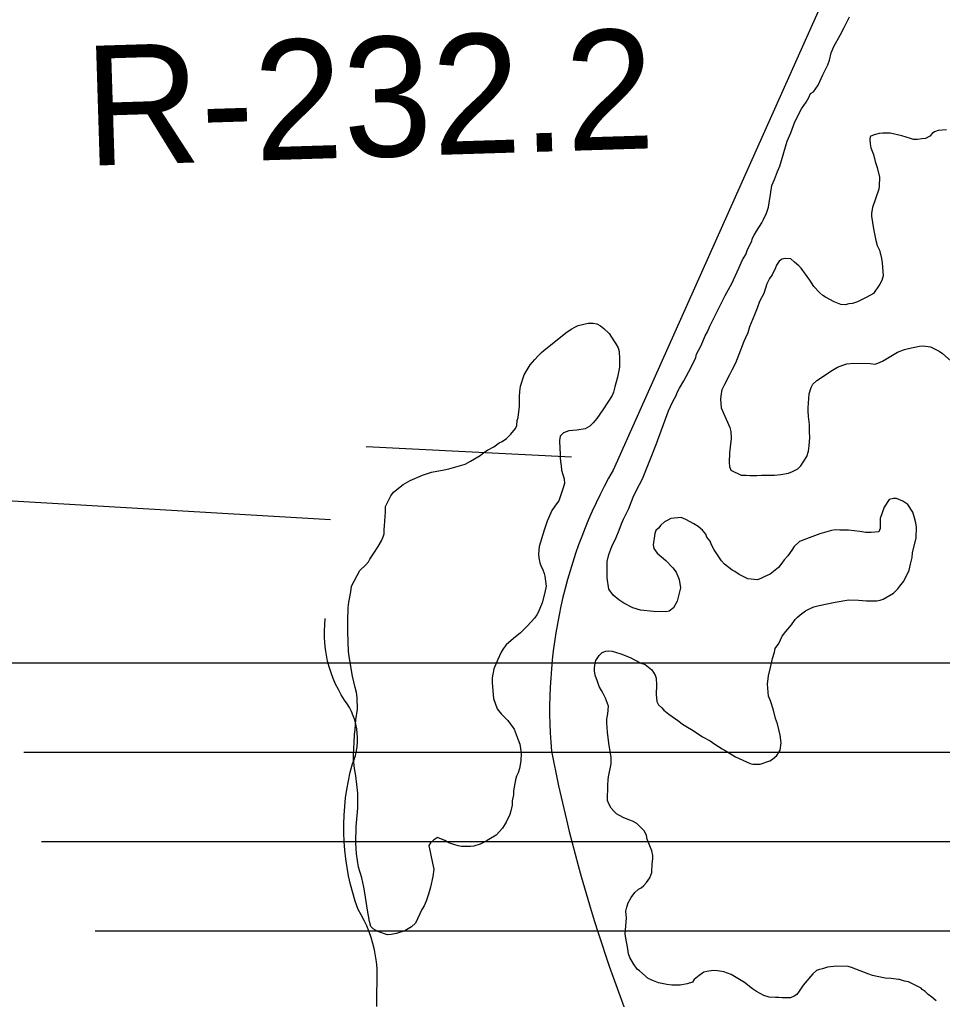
# Model space of a CAD drawing. Extents: x 3313447 to 3351316, y 703786 to 729172.
# Drawn here: x 3321263 to 3321903, y 724684 to 725363 of the extents above; entities that cross this region are included whole.
import ezdxf

# ---------------------------------------------------------------- set-up
doc = ezdxf.new("R2010")
doc.units = 0
for name, color, linetype in [('V-DTCH-CNTR', 7, 'Continuous'), ('V-RIVR-RANG-IDEN', 7, 'Continuous'), ('V-ROAD-CNTR', 7, 'Continuous'), ('V-SITE-VEGE', 7, 'Continuous'), ('V-TOPO-SHOR', 7, 'Continuous'), ('V-UTIL-LINE', 7, 'Continuous')]:
    doc.layers.add(name, color=color, linetype=linetype)

msp = doc.modelspace()

# ---------------------------------------------------------------- linework, layer by layer
at = {"layer": 'V-DTCH-CNTR'}
for points in [[(3321475.28, 724926.97), (3321474.83, 724931.18), (3321474.6, 724935.41), (3321474.58, 724939.64), (3321474.78, 724943.87), (3321475.2, 724948.08)], [(3321488.74, 724787.61), (3321488.29, 724793.63), (3321488.05, 724799.66), (3321488.04, 724805.7), (3321488.24, 724811.73), (3321488.67, 724817.75), (3321489.31, 724823.75), (3321490.17, 724829.73), (3321491.25, 724835.67), (3321492.54, 724841.56), (3321494.05, 724847.41), (3321495.17, 724850.31), (3321496.08, 724853.28), (3321496.78, 724856.32), (3321497.26, 724859.39), (3321497.53, 724862.48), (3321497.58, 724865.59), (3321497.42, 724868.7), (3321497.04, 724871.78), (3321496.44, 724874.83), (3321495.64, 724877.84), (3321494.62, 724880.78), (3321493.41, 724883.64), (3321491.99, 724886.41), (3321490.39, 724889.07), (3321488.6, 724891.61), (3321486.33, 724895.19), (3321484.26, 724898.88), (3321482.37, 724902.67), (3321480.67, 724906.55), (3321479.18, 724910.51), (3321477.89, 724914.55), (3321476.81, 724918.64), (3321475.94, 724922.79), (3321475.28, 724926.97)], [(3321511.01, 724679.3), (3321511.08, 724705.74), (3321510.67, 724710.05), (3321510.06, 724714.32), (3321509.24, 724718.57), (3321508.21, 724722.77), (3321506.98, 724726.91), (3321505.56, 724730.99), (3321503.95, 724735), (3321502.14, 724738.92), (3321500.14, 724742.76), (3321497.97, 724746.49), (3321496.01, 724752.2), (3321494.26, 724757.98), (3321492.73, 724763.82), (3321491.41, 724769.71), (3321490.3, 724775.64), (3321489.41, 724781.61), (3321488.74, 724787.61)]]:
    msp.add_lwpolyline(points, dxfattribs=at)
at = {"layer": 'V-ROAD-CNTR'}
msp.add_lwpolyline([(3322004.31, 725788.64), (3321674.71, 725050.92)], dxfattribs=at)
for centre, radius, start, end in [((3321967.3, 724884.63), 336.55, 150.38864, 184.85449), ((3322730.8, 725072.03), 1119.84, 191.11497, 204.41997)]:
    msp.add_arc(centre, radius, start, end, dxfattribs=at)
at = {"layer": 'V-SITE-VEGE'}
for points in [[(3321811.56, 725311.98), (3321813.6, 725313.22), (3321816.93, 725317.75), (3321820.29, 725325.06), (3321823.65, 725331.87), (3321824.7, 725335.15), (3321826.01, 725340.2), (3321827.83, 725344.74), (3321832.2, 725352.55), (3321835.04, 725357.84), (3321837.1, 725361.88), (3321838.65, 725365.15)], [(3321780.04, 724977.25), (3321777.75, 724976), (3321774.95, 724975.02), (3321768.12, 724975.59), (3321762.07, 724978.69), (3321759.06, 724980.74), (3321757.29, 724981.77), (3321752.01, 724985.87), (3321750.01, 724988.17), (3321744.76, 724995.82), (3321743.02, 724999.12), (3321742.03, 725001.67), (3321739.78, 725004.47), (3321739.04, 725006.51), (3321736.79, 725009.31), (3321733.77, 725011.87), (3321730.75, 725013.68), (3321725.21, 725016.77), (3321721.93, 725018.06), (3321714.83, 725017.37), (3321712.8, 725016.38), (3321710.5, 725015.13), (3321707.95, 725012.88), (3321706.16, 725010.87), (3321704.37, 725009.11), (3321703.59, 725007.09), (3321702.51, 724999.25), (3321702.99, 724996.72), (3321705.24, 724993.4), (3321711.27, 724988.28), (3321716.28, 724983.17), (3321718.53, 724980.36), (3321720.51, 724975.28), (3321721.47, 724969.45), (3321719.1, 724960.1), (3321716.53, 724955.57), (3321713.72, 724953.31), (3321711.44, 724952.83), (3321702.83, 724952.91), (3321693.72, 724954.01), (3321688.42, 724955.58), (3321682.12, 724958.68), (3321678.85, 724960.99), (3321674.83, 724964.31), (3321671.83, 724968.4), (3321670.64, 724976.26), (3321670.74, 724987.65), (3321671.8, 724992.45), (3321673.88, 724998.01), (3321676.98, 725004.3), (3321679.05, 725009.35), (3321680.61, 725013.89), (3321681.91, 725016.92), (3321685.78, 725024.48), (3321688.64, 725032.31), (3321690.7, 725036.59), (3321695.09, 725044.91), (3321701.05, 725060.04), (3321704.68, 725068.87), (3321713.26, 725092.09), (3321714.55, 725095.12), (3321716.36, 725099.15), (3321718.17, 725102.17), (3321719.46, 725105.2), (3321720.75, 725107.72), (3321723.84, 725113.01), (3321728.99, 725122.33), (3321732.09, 725129.14), (3321732.62, 725131.41), (3321735.72, 725137.46), (3321738.56, 725144.02), (3321740.11, 725146.79), (3321741.92, 725150.82), (3321752.5, 725171.99), (3321757.14, 725180.31), (3321762.05, 725190.9), (3321764.39, 725196.7), (3321766.7, 725200.47), (3321768, 725204.01), (3321770.84, 725209.8), (3321771.1, 725211.07), (3321772.4, 725213.58), (3321772.65, 725213.84), (3321774.2, 725216.61), (3321777.8, 725222.4), (3321779.08, 725224.67), (3321781.15, 725229.2), (3321782.46, 725233.24), (3321782.99, 725236.28), (3321783.81, 725242.09), (3321784.88, 725248.42), (3321786.69, 725252.45), (3321788.77, 725258), (3321790.32, 725261.78), (3321795.55, 725278.95), (3321797.89, 725284.76), (3321800.74, 725292.33), (3321805.39, 725301.4), (3321808.72, 725306.18), (3321810.52, 725309.2), (3321811.56, 725311.98)], [(3321906.03, 725286.78), (3321900.2, 725286.32), (3321897.67, 725285.59), (3321895.88, 725284.34), (3321894.34, 725282.58), (3321891.29, 725280.84), (3321888.75, 725280.61), (3321885.71, 725280.13), (3321882.93, 725280.16), (3321880.91, 725280.94), (3321874.85, 725282.76), (3321866.76, 725284.61), (3321861.7, 725284.66), (3321859.16, 725284.43), (3321855.86, 725283.45), (3321853.06, 725282.21), (3321852.79, 725280.19), (3321853.02, 725277.15), (3321853.5, 725274.36), (3321855.23, 725269.78), (3321856.45, 725264.96), (3321857.93, 725260.89), (3321859.38, 725254.04), (3321859.33, 725247.96), (3321859.05, 725245.69), (3321854.63, 725233.07), (3321853.83, 725229.02), (3321853.81, 725227), (3321855.25, 725218.38), (3321856.94, 725210.26), (3321857.92, 725206.7), (3321859.41, 725203.4), (3321860.88, 725197.81), (3321861.35, 725194.77), (3321862.03, 725185.65), (3321860.98, 725182.36), (3321859.69, 725179.84), (3321855.33, 725173.55), (3321850.75, 725170.81), (3321844.13, 725167.58), (3321840.83, 725166.6), (3321838.3, 725166.37), (3321835.76, 725165.63), (3321832.72, 725165.92), (3321827.93, 725167.73), (3321822.13, 725170.83), (3321820.12, 725172.11), (3321818.11, 725173.91), (3321813.84, 725178.25), (3321811.1, 725182.58), (3321805.1, 725190.99), (3321803.6, 725192.53), (3321800.58, 725195.09), (3321798.07, 725197.39), (3321794.02, 725197.68), (3321791.74, 725197.2), (3321791.42, 725197.01), (3321789.96, 725195.95), (3321788.16, 725193.18), (3321787.38, 725191.16), (3321785.05, 725186.37), (3321783.26, 725183.85), (3321781.45, 725180.08), (3321779.36, 725173.51), (3321776.27, 725167.97), (3321774.71, 725163.17), (3321772.89, 725158.63), (3321769.26, 725150.31), (3321768.21, 725146.27), (3321766.66, 725142.74), (3321765.37, 725140.22), (3321759.66, 725125.08), (3321757.08, 725120.29), (3321755.53, 725117.01), (3321751.92, 725110.46), (3321750.11, 725106.68), (3321749.58, 725104.15), (3321749.29, 725100.1), (3321749.75, 725094.28), (3321755.69, 725080.54), (3321756.43, 725077.76), (3321756.63, 725072.94), (3321755.53, 725063.08), (3321755.21, 725056.24), (3321755.44, 725053.45)], [(3321491.37, 724925.28), (3321490.74, 724938.96), (3321490.84, 724949.59), (3321491.12, 724952.63), (3321491.15, 724955.67), (3321491.44, 724959.46), (3321493.03, 724966.54), (3321493.32, 724970.59), (3321499.25, 724981.42), (3321503.33, 724985.43), (3321505.13, 724987.44), (3321506.16, 724989.21), (3321508.98, 724993.49), (3321511.81, 724998.02), (3321514.13, 725002.05), (3321515.42, 725004.82), (3321515.95, 725006.84), (3321515.97, 725009.88), (3321516.25, 725012.41), (3321516.85, 725022.03), (3321516.89, 725025.82), (3321518.69, 725029.6), (3321520.75, 725033.13), (3321522.55, 725035.65), (3321529.18, 725041.15), (3321534.02, 725043.89), (3321542.67, 725047.61), (3321548.76, 725049.58), (3321557.64, 725051.27), (3321560.94, 725052), (3321572.11, 725055.18), (3321575.93, 725057.17), (3321582.55, 725061.16), (3321585.1, 725063.16), (3321587.65, 725064.91), (3321591.98, 725067.15), (3321595.8, 725069.9), (3321597.84, 725070.9), (3321600.89, 725072.89), (3321603.96, 725075.9), (3321607.04, 725079.92), (3321608.07, 725081.94), (3321608.36, 725085.48), (3321608.88, 725087.5), (3321609.97, 725095.34), (3321609.76, 725099.65), (3321609.78, 725101.93), (3321610.07, 725105.47), (3321610.61, 725109.26), (3321613.21, 725117.09), (3321617.33, 725123.89), (3321620.41, 725127.66), (3321622.71, 725130.17), (3321625.01, 725132.43), (3321626.79, 725133.93), (3321642.1, 725146.19), (3321645.67, 725148.69), (3321648.22, 725150.19), (3321650.51, 725151.18), (3321657.36, 725152.89), (3321660.91, 725152.85), (3321663.43, 725152.32), (3321665.96, 725151.03), (3321668.22, 725149.24), (3321671.98, 725145.66), (3321675.22, 725140.56), (3321676.73, 725138.52), (3321678.22, 725135.72), (3321678.95, 725133.18), (3321679.16, 725128.11), (3321679.1, 725122.29), (3321677.77, 725115.47), (3321675.94, 725108.65), (3321675.14, 725105.11), (3321674.11, 725102.84), (3321668.2, 725093.53), (3321663.57, 725086.73), (3321661.01, 725083.72), (3321658.71, 725081.46), (3321655.4, 725079.72), (3321649.57, 725078.76), (3321644, 725078.31), (3321640.44, 725076.82), (3321638.14, 725074.56), (3321637.6, 725071.53), (3321637.8, 725065.7), (3321638.02, 725062.67), (3321638, 725059.63), (3321638.23, 725057.09), (3321638.7, 725054.05), (3321638.93, 725051.01), (3321640.9, 725044.91), (3321641.12, 725041.62), (3321640.08, 725038.84), (3321639.55, 725036.57), (3321637.21, 725029.75), (3321635.42, 725027.74), (3321634.39, 725025.98), (3321632.33, 725022.96), (3321630, 725017.67), (3321628.97, 725015.65)], [(3321755.44, 725053.45), (3321756.43, 725050.91), (3321763.48, 725047.55), (3321767.03, 725047.52), (3321769.56, 725047.24), (3321774.37, 725047.2), (3321777.66, 725047.42), (3321786.78, 725047.59), (3321791.09, 725048.05), (3321796.42, 725049.01), (3321799.21, 725050), (3321802.78, 725051.99), (3321804.82, 725054), (3321809.19, 725060.54), (3321810.23, 725064.08), (3321810.77, 725067.87), (3321811.08, 725073.69), (3321810.87, 725077.49), (3321810.92, 725082.56), (3321810.21, 725088.13), (3321809.99, 725092.19), (3321810.01, 725094.21), (3321810.61, 725103.83), (3321812.17, 725108.38), (3321813.21, 725110.64), (3321816.02, 725113.15), (3321826.97, 725120.39), (3321830.28, 725122.38), (3321834.1, 725123.87), (3321836.89, 725124.6), (3321841.7, 725125.06), (3321853.1, 725124.95), (3321856.38, 725124.42), (3321858.42, 725125.16), (3321861.47, 725126.65), (3321871.91, 725132.88), (3321876.74, 725134.6), (3321879.53, 725135.34), (3321887.15, 725137.04), (3321889.68, 725137.27), (3321894.74, 725136.46), (3321897.51, 725135.17), (3321900.79, 725133.37), (3321903.05, 725131.83), (3321911.09, 725124.91)], [(3321693.88, 724917.29), (3321696.91, 724916.25), (3321701.69, 724912.66), (3321703.93, 724908.84), (3321704.67, 724906.8), (3321704.88, 724902.24), (3321704.56, 724895.41), (3321705.02, 724890.59), (3321706.27, 724888.31), (3321708.53, 724886.26), (3321710.03, 724884.72), (3321713.3, 724881.91), (3321720.34, 724877.03), (3321722.86, 724874.98), (3321725.12, 724873.44), (3321730.16, 724870.61), (3321736.7, 724866.24), (3321741.99, 724863.4), (3321745.26, 724861.09), (3321750.3, 724857.75), (3321752.56, 724856.72), (3321759.61, 724852.35), (3321769.7, 724847.7), (3321771.72, 724847.17), (3321776.78, 724847.12), (3321783.39, 724849.59), (3321785.17, 724850.59), (3321788.24, 724853.09), (3321790.55, 724856.87), (3321791.36, 724861.92), (3321790.65, 724867.25), (3321788.7, 724875.12), (3321787.47, 724878.93), (3321786, 724884.51), (3321783.79, 724891.12), (3321782.55, 724894.42), (3321781.87, 724902.53), (3321782.43, 724908.35), (3321784, 724914.16), (3321784.27, 724916.18), (3321785.33, 724920.48), (3321786.63, 724924.77), (3321787.16, 724927.3), (3321789.73, 724930.82), (3321792.06, 724935.86), (3321794.62, 724939.13), (3321798.46, 724943.65), (3321801.03, 724947.42), (3321802.57, 724949.18), (3321804.35, 724950.69), (3321808.18, 724953.43), (3321811.49, 724955.18), (3321814.02, 724956.17), (3321817.58, 724957.14), (3321828.75, 724959.57), (3321838.13, 724961), (3321844.97, 724960.94), (3321850.53, 724960.38), (3321857.62, 724960.31), (3321859.91, 724960.8), (3321861.94, 724961.54), (3321869.07, 724965.77), (3321872.14, 724968.78), (3321873.67, 724970.54), (3321876.24, 724974.06), (3321880.11, 724981.62), (3321880.91, 724985.92), (3321882.22, 724990.46), (3321882.24, 724993.76), (3321884.88, 725004.11), (3321885.2, 725011.45), (3321884.72, 725014.5), (3321883.74, 725018.05), (3321882.51, 725021.86), (3321879.02, 725027.21), (3321875.75, 725029.53), (3321871.21, 725031.34), (3321869.18, 725031.36), (3321866.14, 725030.63), (3321862.79, 725025.34), (3321859.93, 725017.52), (3321859.87, 725010.43), (3321859.08, 725008.16), (3321853.77, 725007.7), (3321849.97, 725007.74), (3321845.92, 725008.54), (3321838.08, 725009.37), (3321832, 725009.43), (3321828.71, 725009.71), (3321826.18, 725009.23), (3321818.05, 725006.77), (3321812.46, 725004.8), (3321804.07, 725001.59), (3321800.24, 724998.08), (3321798.7, 724995.56), (3321795.87, 724991.53), (3321793.32, 724988.77), (3321791.78, 724986.51), (3321789.47, 724983.49), (3321783.6, 724978.99), (3321780.04, 724977.25)], [(3321628.97, 725015.65), (3321626.88, 725009.34), (3321623.49, 724997.97), (3321622.93, 724992.66), (3321623.16, 724990.13), (3321623.89, 724986.83), (3321624.87, 724984.29)], [(3321624.87, 724984.29), (3321625.87, 724982.51), (3321626.85, 724979.46), (3321627.34, 724977.43), (3321628.29, 724970.58), (3321627.49, 724966.28), (3321625.65, 724958.96), (3321622.8, 724952.4), (3321621.77, 724950.64), (3321620.23, 724948.37), (3321615.37, 724943.1), (3321610.51, 724938.33), (3321605.66, 724934.33), (3321600.56, 724929.82), (3321598.5, 724927.05), (3321597.22, 724924.79), (3321594.89, 724919.74), (3321592.04, 724913.19), (3321590.97, 724907.12), (3321590.94, 724903.57), (3321591.85, 724892.68), (3321594.32, 724885.56), (3321597.07, 724881.99), (3321600.08, 724879.18), (3321601.83, 724877.39), (3321606.08, 724871.52), (3321609.05, 724864.15), (3321610.04, 724861.1), (3321610.99, 724855.02), (3321610.69, 724849.45), (3321609.88, 724844.14), (3321608.84, 724841.11), (3321607.8, 724838.84), (3321607.02, 724836.31), (3321605.68, 724828.73), (3321605.65, 724825.95), (3321604.85, 724821.65), (3321604.83, 724818.86), (3321603.78, 724814.82), (3321603.24, 724812.29), (3321600.66, 724807), (3321598.09, 724802.72), (3321593.74, 724797.95), (3321588.65, 724794.96), (3321586.86, 724793.71), (3321582.54, 724791.72), (3321578.22, 724790.25), (3321575.94, 724790.01), (3321569.61, 724790.07), (3321567.34, 724790.64), (3321564.3, 724791.39), (3321560.77, 724792.69), (3321558, 724794.23), (3321552.95, 724796.31), (3321550.15, 724794.56), (3321548.11, 724792.56), (3321547.08, 724790.79), (3321549.5, 724778.62), (3321550.47, 724774.3), (3321549.66, 724769.24), (3321548.07, 724761.92), (3321546.76, 724757.12), (3321545.2, 724752.32), (3321543.65, 724749.04), (3321542.1, 724746.53), (3321537.71, 724736.94), (3321534.9, 724734.44), (3321532.61, 724732.94), (3321530.31, 724731.7), (3321524.47, 724729.72), (3321520.92, 724729), (3321518.38, 724728.77), (3321511.57, 724731.11), (3321508.29, 724732.92), (3321506.79, 724734.7), (3321505.81, 724738), (3321504.37, 724745.87), (3321502.71, 724758.04), (3321501.98, 724761.84), (3321500.53, 724768.44), (3321498.32, 724775.81), (3321496.88, 724784.94), (3321496.45, 724792.54), (3321496.56, 724803.93), (3321497.69, 724816.59), (3321497.79, 724826.96), (3321496.38, 724839.13), (3321495.42, 724844.2), (3321494.72, 724850.54), (3321494.75, 724853.84), (3321495.33, 724862.19), (3321495.39, 724867.5), (3321495.93, 724871.55), (3321496.5, 724877.88), (3321497.58, 724885.21), (3321497.4, 724893.31), (3321496.93, 724896.86), (3321495.95, 724900.42), (3321494, 724908.29), (3321491.84, 724921.73), (3321491.37, 724925.28)], [(3321823.31, 724706.39), (3321820.02, 724705.41), (3321817.98, 724704.92), (3321815.7, 724704.18), (3321813.15, 724701.93), (3321806.48, 724693.89), (3321805.2, 724691.88), (3321803.66, 724689.86), (3321802.12, 724687.6), (3321800.34, 724686.35), (3321797.79, 724685.11), (3321791.97, 724685.16), (3321789.69, 724685.44), (3321787.41, 724685.46), (3321782.86, 724685.76), (3321779.32, 724686.8), (3321774.28, 724689.63), (3321771.52, 724691.43), (3321765.98, 724695.79), (3321761.2, 724698.62), (3321756.67, 724701.45), (3321751.62, 724703.27), (3321747.07, 724703.82), (3321744.03, 724704.1), (3321739.72, 724703.38), (3321737.69, 724702.9), (3321734.38, 724700.65), (3321731.06, 724697.89), (3321729.78, 724696.13), (3321726.22, 724694.9), (3321721.15, 724693.94), (3321715.58, 724693.99), (3321712.04, 724694.53), (3321706.22, 724695.59), (3321702.69, 724696.9), (3321699.16, 724698.7), (3321693.13, 724703.82), (3321691.37, 724705.1), (3321688.87, 724708.68), (3321686.39, 724713.25), (3321685.4, 724715.8), (3321684.68, 724720.61), (3321683.71, 724725.18), (3321683.24, 724729.49), (3321684.11, 724740.37), (3321683.65, 724745.19), (3321684.18, 724747.97), (3321685.22, 724751), (3321687.28, 724754.78), (3321689.85, 724758.3), (3321692.4, 724760.55), (3321694.18, 724761.55), (3321695.97, 724763.05), (3321698.01, 724765.06), (3321700.32, 724768.33), (3321701.63, 724772.11), (3321701.94, 724778.19), (3321702.22, 724781.48), (3321702.24, 724783.76), (3321701.51, 724787.06), (3321698.3, 724795.19), (3321697.82, 724797.73), (3321696.58, 724800.78), (3321691.31, 724806.15), (3321688.29, 724807.69), (3321685.76, 724808.48), (3321681.73, 724810.29), (3321677.19, 724812.86), (3321675.19, 724814.65), (3321673.43, 724816.7), (3321671.69, 724819.75), (3321670.95, 724822.04), (3321671.05, 724832.67), (3321671.34, 724836.21), (3321671.61, 724838.49), (3321673.47, 724847.34), (3321673.51, 724851.89), (3321671.83, 724861.79), (3321670.89, 724869.39), (3321670.44, 724875.73), (3321670.47, 724878.51), (3321671.01, 724882.05), (3321671.57, 724887.36), (3321669.6, 724892.95), (3321667.85, 724896.26), (3321666.61, 724898.3), (3321665.11, 724901.1), (3321663.88, 724904.4), (3321662.4, 724908.97), (3321661.92, 724911.77), (3321661.94, 724914.04), (3321662.23, 724917.08), (3321662.75, 724919.1), (3321665.06, 724922.62), (3321667.11, 724924.63), (3321669.65, 724925.62), (3321671.68, 724925.85), (3321674.21, 724925.58), (3321680.01, 724923.75), (3321686.57, 724921.16), (3321693.88, 724917.29)], [(3321898.81, 724683.14), (3321895.8, 724685.7), (3321893.28, 724687.5), (3321891.02, 724689.54), (3321889.01, 724691.08), (3321888.26, 724691.85), (3321879.69, 724696.23), (3321876.91, 724696.77), (3321873.37, 724697.81), (3321872.61, 724697.82), (3321867.56, 724698.63), (3321863.51, 724698.92), (3321857.95, 724699.98), (3321854.66, 724700.78), (3321852.14, 724701.56), (3321840.03, 724706.23), (3321837.75, 724707.01), (3321829.91, 724707.09), (3321823.31, 724706.39)]]:
    msp.add_lwpolyline(points, dxfattribs=at)
at = {"layer": 'V-TOPO-SHOR'}
msp.add_line((3321645.87, 725060.05), (3321503.46, 725067.21), dxfattribs=at)
msp.add_lwpolyline([(3320710.67, 725057.47), (3320959.03, 725046.07), (3321214.91, 725032.37), (3321478.82, 725016.88)], dxfattribs=at)
at = {"layer": 'V-UTIL-LINE'}
for p, q in [((3321241.31, 724917.49), (3326187.34, 724917.49)), ((3321266.1, 724855.51), (3326150.16, 724855.51)), ((3321278.5, 724793.53), (3326125.36, 724793.53)), ((3321315.69, 724731.55), (3326125.36, 724731.55))]:
    msp.add_line(p, q, dxfattribs=at)

# ---------------------------------------------------------------- texts
at = {"layer": 'V-RIVR-RANG-IDEN'}
msp.add_text('R-232.2', height=83, rotation=1.77564, dxfattribs=at).set_placement((3321309.73, 725261.94))

doc.saveas('drawing.dxf')
